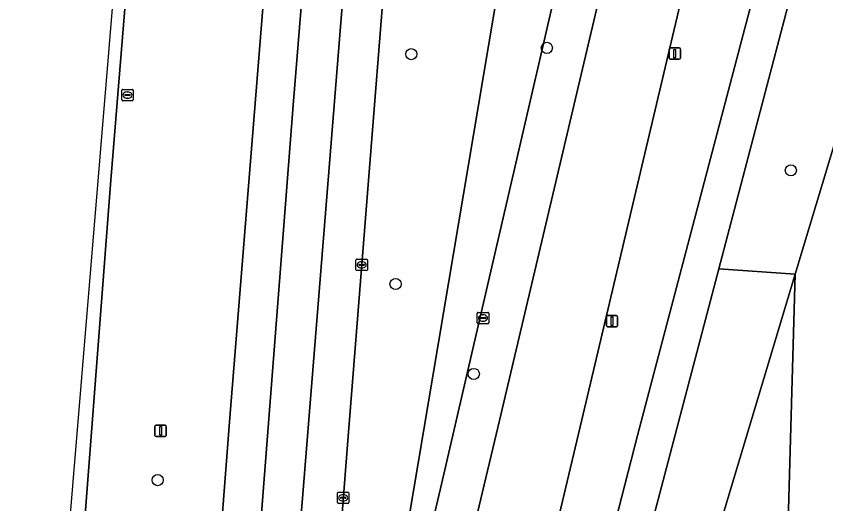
# Model space of a CAD drawing. Extents: x 161848 to 162726, y 385382 to 386521.
# Drawn here: x 161912.2 to 161983.4, y 386392.4 to 386435.2 of the extents above; entities that cross this region are included whole.
import ezdxf

# ---------------------------------------------------------------- set-up
doc = ezdxf.new("R2010")
doc.units = 0
for name, color, linetype in [('IMGEO_Berm_groen', 7, 'Continuous'), ('IMGEO_Boom', 7, 'Continuous'), ('IMGEO_Fietspad_gesloten', 7, 'Continuous'), ('IMGEO_Groenvoorziening', 7, 'Continuous'), ('IMGEO_Kolk', 7, 'Continuous'), ('IMGEO_Lichtmast', 7, 'Continuous'), ('IMGEO_Rijbaan_regionaal_gesloten', 7, 'Continuous'), ('IMGEO_Rioolput', 7, 'Continuous')]:
    doc.layers.add(name, color=color, linetype=linetype)

msp = doc.modelspace()

# ---------------------------------------------------------------- linework, layer by layer
at = {"layer": 'IMGEO_Berm_groen'}
for points in [[(161920.34, 386250), (161925.319, 386324.819), (161925.539, 386328.126), (161930.301, 386390.879), (161930.964, 386399.61), (161938.201, 386489.33)], [(161925.54, 386481.846), (161920.561, 386420.826), (161917.469, 386380.791)], [(161936.869, 386324.951), (161954.689, 386399.739), (161971.905, 386472.535), (161971.093, 386473.223), (161966.688, 386479.665), (161966.984, 386476.542), (161967.062, 386473.406)], [(161994.335, 386477.907), (161991.223, 386478.677), (161973.968, 386413.035), (161980.695, 386412.574), (161986.765, 386432.778), (161991.352, 386448.043), (161995.978, 386463.441)], [(161960.746, 386474.143), (161941.467, 386359.87), (161949.515, 386393.769), (161966.252, 386465.949)], [(161966.252, 386465.949), (161949.515, 386393.769), (161941.467, 386359.87), (161960.746, 386474.143)], [(161946.516, 386462.814), (161941.332, 386397.609), (161937.874, 386353.145), (161935.918, 386325.144)]]:
    msp.add_lwpolyline(points, dxfattribs=at)
for points in [[(161983.512, 386461.754), (161984.423, 386465.258), (161976.663, 386461.982), (161974.573, 386453.141), (161961.777, 386399.176), (161956.546, 386377.133), (161959.624, 386370.394), (161966.822, 386398.422)], [(161980.695, 386412.574), (161973.968, 386413.035), (161962.593, 386369.764), (161950.358, 386322.44), (161951.544, 386322.36), (161966.223, 386364.407)]]:
    msp.add_lwpolyline(points, close=True, dxfattribs=at)
at = {"layer": 'IMGEO_Boom'}
for centre in [(161958.862, 386432.444), (161946.952, 386431.895), (161980.305, 386421.699), (161945.567, 386411.72), (161952.441, 386403.822), (161924.66, 386394.502)]:
    msp.add_circle(centre, 0.489, dxfattribs=at)
at = {"layer": 'IMGEO_Fietspad_gesloten'}
for points in [[(161996.625, 386484.359), (161989.548, 386484.976), (161988.198, 386479.98), (161986.853, 386474.659), (161984.423, 386465.258), (161983.512, 386461.754), (161966.822, 386398.422), (161959.624, 386370.394), (161957.666, 386362.768), (161957.324, 386361.432), (161955.363, 386353.903), (161955.085, 386352.835), (161953.692, 386347.538), (161947.148, 386322.657), (161950.358, 386322.44), (161962.593, 386369.764), (161973.968, 386413.035)], [(161973.968, 386413.035), (161991.223, 386478.677)]]:
    msp.add_lwpolyline(points, dxfattribs=at)
at = {"layer": 'IMGEO_Groenvoorziening'}
msp.add_lwpolyline([(161993.084, 386427.124), (161994.181, 386427.051), (162000, 386426.662), (162007.758, 386426.144), (162014.56, 386425.727), (162014.963, 386431.595), (162011.405, 386431.844), (161994.386, 386432.611), (161986.765, 386432.778), (161980.695, 386412.574), (161978.079, 386320.579), (161977.478, 386299.438), (161974.923, 386275.344), (161974.364, 386269.813), (162000, 386267.999), (162004.143, 386267.706), (162005.062, 386280.913), (162005.226, 386283.541), (162000, 386283.947), (161983.468, 386285.233), (161983.954, 386291.878), (161985.856, 386320.057)], close=True, dxfattribs=at)
msp.add_lwpolyline([(161946.326, 386271.797), (161974.364, 386269.813), (161974.923, 386275.344), (161960.574, 386276.878), (161961.96, 386300.375), (161977.478, 386299.438), (161978.079, 386320.579), (161980.695, 386412.574), (161966.223, 386364.407), (161951.544, 386322.36), (161946.894, 386309.041), (161945.57, 386302.912), (161944.733, 386294.642), (161943.849, 386280.918), (161943.438, 386274.265), (161943.881, 386273.531)], dxfattribs=at)
at = {"layer": 'IMGEO_Kolk'}
for p, q in [((161942.089, 386412.97), (161942.089, 386413.822)), ((161942.164, 386413.896), (161943.016, 386413.896)), ((161942.577, 386413.676), (161942.602, 386413.676)), ((161943.09, 386413.822), (161943.09, 386412.97)), ((161942.348, 386413.39), (161942.348, 386413.402)), ((161942.786, 386413.353), (161942.388, 386413.353)), ((161942.391, 386413.439), (161942.789, 386413.439)), ((161942.6, 386413.116), (161942.575, 386413.116)), ((161942.832, 386413.402), (161942.832, 386413.39)), ((161943.016, 386412.896), (161942.164, 386412.896)), ((161940.457, 386392.522), (161940.457, 386393.374)), ((161940.532, 386393.448), (161941.384, 386393.448)), ((161940.945, 386393.228), (161940.97, 386393.228)), ((161941.458, 386393.374), (161941.458, 386392.522)), ((161941.384, 386392.448), (161940.532, 386392.448)), ((161940.716, 386392.942), (161940.716, 386392.954)), ((161941.154, 386392.905), (161940.756, 386392.905)), ((161940.759, 386392.991), (161941.157, 386392.991)), ((161940.968, 386392.668), (161940.943, 386392.668)), ((161941.2, 386392.954), (161941.2, 386392.942))]:
    msp.add_line(p, q, dxfattribs=at)
for points in [[(161942.089, 386412.97), (161942.089, 386413.822)], [(161942.164, 386413.896), (161943.016, 386413.896)], [(161943.09, 386413.822), (161943.09, 386412.97)], [(161943.016, 386412.896), (161942.164, 386412.896)], [(161940.457, 386392.522), (161940.457, 386393.374)], [(161940.532, 386393.448), (161941.384, 386393.448)], [(161941.458, 386393.374), (161941.458, 386392.522)], [(161941.384, 386392.448), (161940.532, 386392.448)]]:
    msp.add_lwpolyline(points, dxfattribs=at)
for centre, radius, start, end in [((161942.166, 386413.82), 0.0765, 91.55205, 178.44795), ((161942.166, 386413.82), 0.0765, 91.55205, 178.44795), ((161943.014, 386413.82), 0.0765, 1.55205, 88.44795), ((161943.014, 386413.82), 0.0765, 1.55205, 88.44795), ((161942.166, 386412.972), 0.0765, 181.55205, 268.44795), ((161942.166, 386412.972), 0.0765, 181.55205, 268.44795), ((161942.388, 386413.399), 0.0403, 85.87752, 175.75265), ((161942.385, 386413.389), 0.0366, 178.93798, 274.71019), ((161942.789, 386413.396), 0.043, 264.86636, 352.45326), ((161942.793, 386413.401), 0.0386, 1.73085, 96.63898), ((161943.014, 386412.972), 0.0765, 271.55205, 358.44795), ((161943.014, 386412.972), 0.0765, 271.55205, 358.44795), ((161940.534, 386393.372), 0.0765, 91.55205, 178.44795), ((161940.534, 386393.372), 0.0765, 91.55205, 178.44795), ((161941.382, 386393.372), 0.0765, 1.55205, 88.44795), ((161941.382, 386393.372), 0.0765, 1.55205, 88.44795), ((161940.534, 386392.524), 0.0765, 181.55205, 268.44795), ((161940.534, 386392.524), 0.0765, 181.55205, 268.44795), ((161940.756, 386392.951), 0.0403, 85.87752, 175.75265), ((161940.753, 386392.941), 0.0366, 178.93798, 274.71019), ((161941.157, 386392.948), 0.043, 264.86636, 352.45326), ((161941.161, 386392.953), 0.0386, 1.73085, 96.63898), ((161941.382, 386392.524), 0.0765, 271.55205, 358.44795), ((161941.382, 386392.524), 0.0765, 271.55205, 358.44795)]:
    msp.add_arc(centre, radius, start, end, dxfattribs=at)
for centre, major_axis, ratio, start_param, end_param in [((161942.576, 386413.396), (-0.387, 0.002), 0.722429, 4.712389, 7.853982), ((161942.601, 386413.396), (-0.39, 0.002), 0.717154, 1.570796, 4.712389), ((161940.944, 386392.948), (-0.387, 0.002), 0.722429, 4.712389, 7.853982), ((161940.969, 386392.948), (-0.39, 0.002), 0.717154, 1.570796, 4.712389)]:
    msp.add_ellipse(centre, major_axis=major_axis, ratio=ratio, start_param=start_param, end_param=end_param, dxfattribs=at)
at = {"layer": 'IMGEO_Lichtmast'}
for p, q in [((161969.61, 386431.54), (161969.61, 386432.34)), ((161969.61, 386432.34), (161969.61, 386431.54)), ((161969.71, 386432.44), (161970.5, 386432.44)), ((161970.5, 386432.44), (161969.71, 386432.44)), ((161970.6, 386432.34), (161970.6, 386431.54)), ((161970.6, 386431.54), (161970.6, 386432.34)), ((161970.5, 386431.44), (161969.71, 386431.44)), ((161969.71, 386431.44), (161970.5, 386431.44)), ((161964.093, 386408.047), (161964.093, 386408.847)), ((161964.093, 386408.847), (161964.093, 386408.047)), ((161964.193, 386408.947), (161964.983, 386408.947)), ((161964.983, 386408.947), (161964.193, 386408.947)), ((161965.083, 386408.847), (161965.083, 386408.047)), ((161965.083, 386408.047), (161965.083, 386408.847)), ((161964.983, 386407.947), (161964.193, 386407.947)), ((161964.193, 386407.947), (161964.983, 386407.947)), ((161924.427, 386398.42), (161924.427, 386399.22)), ((161924.427, 386399.22), (161924.427, 386398.42)), ((161924.527, 386399.32), (161925.317, 386399.32)), ((161925.317, 386399.32), (161924.527, 386399.32)), ((161925.417, 386399.22), (161925.417, 386398.42)), ((161925.417, 386398.42), (161925.417, 386399.22)), ((161925.317, 386398.32), (161924.527, 386398.32)), ((161924.527, 386398.32), (161925.317, 386398.32))]:
    msp.add_line(p, q, dxfattribs=at)
for points in [[(161970.03, 386432.315), (161970.18, 386432.315), (161970.18, 386431.565), (161970.03, 386431.565), (161970.03, 386432.315)], [(161964.513, 386408.822), (161964.663, 386408.822), (161964.663, 386408.072), (161964.513, 386408.072), (161964.513, 386408.822)], [(161924.847, 386399.195), (161924.997, 386399.195), (161924.997, 386398.445), (161924.847, 386398.445), (161924.847, 386399.195)]]:
    msp.add_lwpolyline(points, dxfattribs=at)
for centre, start, end in [((161969.71, 386432.34), 90, 180), ((161969.71, 386432.34), 90, 180), ((161970.5, 386432.34), 0, 90), ((161970.5, 386432.34), 360, 90), ((161969.71, 386431.54), 180, 270), ((161969.71, 386431.54), 180, 270), ((161970.5, 386431.54), 270, 0), ((161970.5, 386431.54), 270, 0), ((161964.193, 386408.847), 90, 180), ((161964.193, 386408.847), 90, 180), ((161964.983, 386408.847), 0, 90), ((161964.983, 386408.847), 360, 90), ((161964.193, 386408.047), 180, 270), ((161964.193, 386408.047), 180, 270), ((161964.983, 386408.047), 270, 0), ((161964.983, 386408.047), 270, 0), ((161924.527, 386399.22), 90, 180), ((161924.527, 386399.22), 90, 180), ((161925.317, 386399.22), 0, 90), ((161925.317, 386399.22), 360, 90), ((161924.527, 386398.42), 180, 270), ((161924.527, 386398.42), 180, 270), ((161925.317, 386398.42), 270, 0), ((161925.317, 386398.42), 270, 0)]:
    msp.add_arc(centre, 0.1, start, end, dxfattribs=at)
at = {"layer": 'IMGEO_Rijbaan_regionaal_gesloten'}
msp.add_lwpolyline([(161944.337, 386520.001), (161941.413, 386486.629), (161936.56, 386427.406), (161928.569, 386324.445), (161932.354, 386324.01), (161932.362, 386325.118), (161934.136, 386354.79), (161937.325, 386392.178), (161939.549, 386419.761), (161945.035, 386487.809), (161947.865, 386519.882)], close=True, dxfattribs=at)
for points in [[(161947.865, 386519.882), (161945.035, 386487.809), (161939.549, 386419.761), (161937.325, 386392.178), (161934.136, 386354.79), (161932.362, 386325.118), (161932.354, 386324.01), (161930.069, 386290.081), (161932.477, 386304.434), (161935.085, 386316.377), (161936.834, 386323.495), (161936.869, 386324.951)], [(161993.58, 386491.452), (161976.618, 386492.709), (161976.283, 386491.15), (161975.456, 386487.669), (161974.721, 386484.57), (161971.905, 386472.535), (161954.689, 386399.739), (161936.869, 386324.951), (161936.834, 386323.495), (161939.798, 386323.155), (161943.653, 386322.891), (161947.451, 386339.292), (161950.938, 386353.566), (161953.069, 386362.288), (161953.101, 386362.424), (161955.222, 386371.543), (161955.342, 386372.06), (161956.546, 386377.133), (161961.777, 386399.176), (161974.573, 386453.141)], [(161917.469, 386380.791), (161920.561, 386420.826), (161925.54, 386481.846), (161926.325, 386489.795), (161925.138, 386489.842), (161915.587, 386374.977), (161912.23, 386326.329)], [(161938.201, 386489.33), (161930.964, 386399.61), (161930.301, 386390.879), (161925.539, 386328.126), (161925.319, 386324.819), (161928.569, 386324.445), (161936.56, 386427.406), (161941.413, 386486.629)], [(161935.918, 386325.144), (161937.874, 386353.145), (161941.332, 386397.609), (161946.516, 386462.814)]]:
    msp.add_lwpolyline(points, dxfattribs=at)
at = {"layer": 'IMGEO_Rioolput'}
for p, q in [((161921.515, 386427.875), (161921.515, 386428.727)), ((161921.59, 386428.801), (161922.442, 386428.801)), ((161922.516, 386428.727), (161922.516, 386427.875)), ((161921.774, 386428.295), (161921.774, 386428.307)), ((161922.212, 386428.258), (161921.814, 386428.258)), ((161921.817, 386428.344), (161922.215, 386428.344)), ((161922.026, 386428.021), (161922.001, 386428.021)), ((161922.003, 386428.581), (161922.028, 386428.581)), ((161922.258, 386428.307), (161922.258, 386428.295)), ((161922.442, 386427.801), (161921.59, 386427.801)), ((161952.749, 386408.302), (161952.749, 386409.154)), ((161952.824, 386409.228), (161953.676, 386409.228)), ((161953.008, 386408.722), (161953.008, 386408.734)), ((161953.446, 386408.685), (161953.048, 386408.685)), ((161953.051, 386408.771), (161953.449, 386408.771)), ((161953.237, 386409.008), (161953.262, 386409.008)), ((161953.492, 386408.734), (161953.492, 386408.722)), ((161953.75, 386409.154), (161953.75, 386408.302)), ((161953.676, 386408.228), (161952.824, 386408.228)), ((161953.26, 386408.448), (161953.235, 386408.448))]:
    msp.add_line(p, q, dxfattribs=at)
for points in [[(161921.515, 386427.875), (161921.515, 386428.727)], [(161921.59, 386428.801), (161922.442, 386428.801)], [(161922.516, 386428.727), (161922.516, 386427.875)], [(161922.442, 386427.801), (161921.59, 386427.801)], [(161952.749, 386408.302), (161952.749, 386409.154)], [(161952.824, 386409.228), (161953.676, 386409.228)], [(161953.75, 386409.154), (161953.75, 386408.302)], [(161953.676, 386408.228), (161952.824, 386408.228)]]:
    msp.add_lwpolyline(points, dxfattribs=at)
for centre, radius, start, end in [((161921.592, 386428.725), 0.0765, 91.55205, 178.44795), ((161921.592, 386428.725), 0.0765, 91.55205, 178.44795), ((161922.44, 386428.725), 0.0765, 1.55205, 88.44795), ((161922.44, 386428.725), 0.0765, 1.55205, 88.44795), ((161921.814, 386428.304), 0.0403, 85.87752, 175.75265), ((161921.811, 386428.294), 0.0366, 178.93798, 274.71019), ((161922.215, 386428.301), 0.043, 264.86636, 352.45326), ((161922.219, 386428.306), 0.0386, 1.73085, 96.63898), ((161921.592, 386427.877), 0.0765, 181.55205, 268.44795), ((161921.592, 386427.877), 0.0765, 181.55205, 268.44795), ((161922.44, 386427.877), 0.0765, 271.55205, 358.44795), ((161922.44, 386427.877), 0.0765, 271.55205, 358.44795), ((161952.826, 386409.152), 0.0765, 91.55205, 178.44795), ((161952.826, 386409.152), 0.0765, 91.55205, 178.44795), ((161953.048, 386408.731), 0.0403, 85.87752, 175.75265), ((161953.045, 386408.721), 0.0366, 178.93798, 274.71019), ((161953.449, 386408.728), 0.043, 264.86636, 352.45326), ((161953.453, 386408.733), 0.0386, 1.73085, 96.63898), ((161953.674, 386409.152), 0.0765, 1.55205, 88.44795), ((161953.674, 386409.152), 0.0765, 1.55205, 88.44795), ((161952.826, 386408.304), 0.0765, 181.55205, 268.44795), ((161952.826, 386408.304), 0.0765, 181.55205, 268.44795), ((161953.674, 386408.304), 0.0765, 271.55205, 358.44795), ((161953.674, 386408.304), 0.0765, 271.55205, 358.44795)]:
    msp.add_arc(centre, radius, start, end, dxfattribs=at)
for centre, major_axis, ratio, start_param, end_param in [((161922.002, 386428.301), (-0.387, 0.002), 0.722429, 4.712389, 7.853982), ((161922.027, 386428.301), (-0.39, 0.002), 0.717154, 1.570796, 4.712389), ((161953.236, 386408.728), (-0.387, 0.002), 0.722429, 4.712389, 7.853982), ((161953.261, 386408.728), (-0.39, 0.002), 0.717154, 1.570796, 4.712389)]:
    msp.add_ellipse(centre, major_axis=major_axis, ratio=ratio, start_param=start_param, end_param=end_param, dxfattribs=at)

doc.saveas('drawing.dxf')
